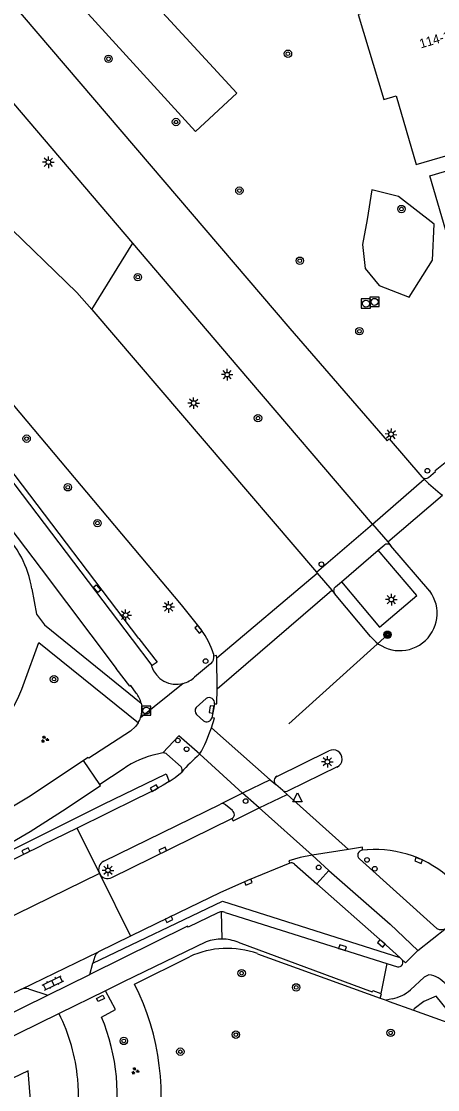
# Model space of a CAD drawing. Extents: x 131000 to 133013, y 393000 to 396501.
# Drawn here: x 131324.4 to 131369.3, y 396200 to 396315.4 of the extents above; entities that cross this region are included whole.
import ezdxf

# ---------------------------------------------------------------- set-up
doc = ezdxf.new("R2010")
doc.units = 0
for name, color, linetype in [('gg-afsc-muur', 7, 'Continuous'), ('gg-anno-huisnummerreeks BGT', 7, 'Continuous'), ('gg-bbg-hoofdgebouw', 7, 'Continuous'), ('gg-knt-onverhard', 7, 'Continuous'), ('gg-knt-verharding', 7, 'Continuous'), ('gg-knt-verharding nz', 7, 'Continuous'), ('gt-grn-groengrens', 7, 'Continuous'), ('gt-grn-weggrens', 7, 'Continuous'), ('gt-knt-lijn portaal', 7, 'Continuous'), ('gt-symb-boom', 7, 'Continuous'), ('gt-symb-drukknoppaal', 7, 'Continuous'), ('gt-symb-groenvak', 7, 'Continuous'), ('gt-symb-klinker verharding', 7, 'Continuous'), ('gt-symb-kolk', 7, 'Continuous'), ('gt-symb-kolk center center', 7, 'Continuous'), ('gt-symb-lichtmast', 7, 'Continuous'), ('gt-symb-portaalmast', 7, 'Continuous'), ('gt-symb-rioolschacht', 7, 'Continuous'), ('gt-symb-verkeersregelinstallatiepaal', 7, 'Continuous'), ('gt-symb-waterafsluiter', 7, 'Continuous'), ('gx-grn-maaiveld', 7, 'Continuous')]:
    doc.layers.add(name, color=color, linetype=linetype)

# ---------------------------------------------------------------- blocks, each defined once
blk = doc.blocks.new('gt0-VIPAAL')
at = {"layer": 'gt-symb-verkeersregelinstallatiepaal'}
blk.add_circle((0, 0), 0.25, dxfattribs=at)
blk = doc.blocks.new('gt0-LMAST')
at = {"layer": 'gt-symb-lichtmast'}
for p, q in [((-0.18, 0.17), (-0.45, 0.44)), ((-0.01, 0.25), (-0.01, 0.62)), ((0.17, 0.17), (0.44, 0.44)), ((-0.26, 0), (-0.63, 0)), ((-0.18, -0.18), (-0.45, -0.45)), ((-0.01, -0.25), (-0.01, -0.63)), ((0.44, -0.45), (0.17, -0.18)), ((0.24, 0), (0.62, 0))]:
    blk.add_line(p, q, dxfattribs=at)
blk.add_circle((-0.01, 0), 0.25, dxfattribs=at)
blk = doc.blocks.new('gt0-PORTM')
at = {"layer": 'gt-symb-portaalmast'}
for radius in [0.4, 0.33, 0.27, 0.21, 0.15]:
    blk.add_circle((0, 0), radius, dxfattribs=at)
blk = doc.blocks.new('gt0-BOOM')
at = {"layer": 'gt-symb-boom'}
for radius in [0.4, 0.2]:
    blk.add_circle((0, 0), radius, dxfattribs=at)
blk = doc.blocks.new('gt0-RS')
at = {"layer": 'gt-symb-rioolschacht'}
blk.add_lwpolyline([(-0.5, -0.5), (0.5, -0.5), (0.5, 0.5), (-0.5, 0.5)], close=True, dxfattribs=at)
blk.add_circle((0, 0), 0.375, dxfattribs=at)
blk = doc.blocks.new('gt0-KOLK')
at = {"layer": 'gt-symb-kolk'}
blk.add_lwpolyline([(0, 0), (0.37, 0), (0.37, 0.4), (-0.38, 0.4), (-0.38, 0), (0, 0)], dxfattribs=at)
blk = doc.blocks.new('gt0-KOLKCC')
at = {"layer": 'gt-symb-kolk center center'}
blk.add_lwpolyline([(-0.38, 0.2), (0.38, 0.2), (0.38, -0.2), (-0.38, -0.2)], close=True, dxfattribs=at)
blk = doc.blocks.new('gt0-DPAAL')
at = {"layer": 'gt-symb-drukknoppaal'}
blk.add_circle((0, 0), 0.25, dxfattribs=at)
blk = doc.blocks.new('gt0-WAFSL')
at = {"layer": 'gt-symb-waterafsluiter'}
for p, q in [((-0.5, -0.33), (0, 0.67)), ((0, 0.67), (0.5, -0.33)), ((0.5, -0.33), (-0.5, -0.33))]:
    blk.add_line(p, q, dxfattribs=at)
blk = doc.blocks.new('gt0-GRVAK')
at = {"layer": 'gt-symb-groenvak'}
for p, q in [((-0.11, 0.19), (-0.23, 0.24)), ((-0.18, 0.15), (0.09, 0.15)), ((-0.09, 0.21), (-0.16, 0.32)), ((-0.05, 0.21), (-0.05, 0.39)), ((0, 0.21), (0.06, 0.32)), ((0.02, 0.19), (0.13, 0.24)), ((0.26, -0.05), (0.2, 0.06)), ((0.31, -0.05), (0.31, 0.13)), ((0.35, -0.05), (0.41, 0.06)), ((-0.24, -0.23), (-0.36, -0.18)), ((-0.32, -0.26), (-0.05, -0.26)), ((-0.23, -0.21), (-0.29, -0.09)), ((-0.18, -0.2), (-0.18, -0.02)), ((-0.14, -0.21), (-0.07, -0.09)), ((-0.12, -0.23), (0, -0.18)), ((0.24, -0.07), (0.12, -0.02)), ((0.17, -0.11), (0.44, -0.11)), ((0.37, -0.07), (0.49, -0.02))]:
    blk.add_line(p, q, dxfattribs=at)
blk = doc.blocks.new('gt0-KL1')
at = {"layer": 'gt-symb-klinker verharding'}
for p, q in [((-1.15, 0.3), (1.15, 0.3)), ((-1, -0.3), (-1, 0.3)), ((-0.5, 0.3), (-0.5, 0.45)), ((0, -0.3), (0, 0.3)), ((0.5, 0.3), (0.5, 0.45)), ((1, -0.3), (1, 0.3)), ((-1.15, -0.3), (1.15, -0.3)), ((-0.5, -0.45), (-0.5, -0.3)), ((0.5, -0.45), (0.5, -0.3))]:
    blk.add_line(p, q, dxfattribs=at)

msp = doc.modelspace()

# ---------------------------------------------------------------- linework, layer by layer
at = {"layer": 'gg-afsc-muur'}
for p, q in [((131336.6, 396211.44), (131342.53, 396214.39)), ((131349.88, 396214.72), (131363.12, 396209.93)), ((131363.12, 396209.93), (131363.79, 396209.69)), ((131363.79, 396209.69), (131364.11, 396209.57)), ((131364.11, 396209.57), (131366.73, 396208.61)), ((131366.73, 396208.61), (131371.33, 396206.98))]:
    msp.add_line(p, q, dxfattribs=at)
for centre, radius, start, end in [((131346.61, 396205.55), 9.74, 70.3771, 114.7218), ((131312.55, 396199.34), 26.92, 347.3884, 26.7133)]:
    msp.add_arc(centre, radius, start, end, dxfattribs=at)
at = {"layer": 'gg-bbg-hoofdgebouw'}
msp.add_lwpolyline([(131360.05, 396323.68), (131362.12, 396316.53), (131360.77, 396316.14), (131363.54, 396306.94), (131364.88, 396307.34), (131367.04, 396299.92), (131373.93, 396301.96), (131374.14, 396301.25), (131375.55, 396301.69)], dxfattribs=at)
at = {"layer": 'gg-knt-onverhard'}
for points in [[(131325.5, 396254.1), (131325.99, 396251.38), (131326.87, 396250.22), (131337.32, 396241.77)], [(131324.71, 396244.07), (131326.26, 396248.31), (131337.01, 396239.65)]]:
    msp.add_lwpolyline(points, dxfattribs=at)
for centre, radius, start, end in [((131314.71, 396252.4), 10.93, 8.9588, 47.0263), ((131302.55, 396252.2), 23.6, 307.6331, 339.8404)]:
    msp.add_arc(centre, radius, start, end, dxfattribs=at)
at = {"layer": 'gg-knt-verharding'}
for p, q in [((131331.96, 396284.26), (131356.25, 396255.91)), ((131337.07, 396248.77), (131322.91, 396267.41)), ((131356.25, 396255.91), (131362.31, 396261.08)), ((131362.93, 396258.28), (131363.57, 396258.82)), ((131368.49, 396253.88), (131364.29, 396258.75)), ((131358.94, 396254.88), (131362.93, 396258.28)), ((131358.31, 396254.34), (131358.94, 396254.88)), ((131362.1, 396248.97), (131358.21, 396253.61)), ((131338.5, 396245.82), (131336.37, 396248.66)), ((131345.12, 396247.08), (131345.13, 396246.86)), ((131338.5, 396245.82), (131338.42, 396245.76)), ((131341.84, 396243.89), (131337.25, 396240.17)), ((131343.26, 396241.29), (131344.34, 396242.26)), ((131344.06, 396239.88), (131343.3, 396240.54)), ((131336.76, 396239.3), (131337.01, 396239.65)), ((131332.85, 396233), (131331.09, 396235.59)), ((131339.64, 396236.4), (131339.06, 396236.25)), ((131341.64, 396234.91), (131340.09, 396236.27)), ((131351.96, 396233.87), (131357.59, 396236.62)), ((131335.35, 396234.66), (131332.85, 396233)), ((131358.5, 396234.88), (131353.18, 396232.3)), ((131348.27, 396232.04), (131345.87, 396230.88)), ((131350.07, 396230.46), (131348.27, 396232.04)), ((131333.27, 396224.71), (131345.87, 396230.88)), ((131347.16, 396230.17), (131346.43, 396230.79)), ((131334.13, 396222.95), (131347.11, 396229.31)), ((131330.39, 396228.29), (131326.62, 396226.43)), ((131357.6, 396223.71), (131355.77, 396225.35)), ((131361.74, 396225.92), (131361.23, 396225.89)), ((131353.89, 396224.39), (131356.29, 396222.27)), ((131360.91, 396224.97), (131369.24, 396217.43)), ((131332.8, 396223.41), (131332.82, 396223.37)), ((131356.29, 396222.27), (131357.6, 396223.71)), ((131340.22, 396218.61), (131336.14, 396216.61)), ((131346.38, 396219.18), (131363.84, 396213.65)), ((131336.14, 396216.61), (131332.71, 396214.93)), ((131324.37, 396210.89), (131332.71, 396214.93)), ((131331.75, 396212.47), (131332.1, 396213.7)), ((131332.31, 396214.41), (131332.1, 396213.7)), ((131363.84, 396213.65), (131363.21, 396210.42)), ((131363.84, 396213.65), (131365, 396213.31)), ((131365.44, 396214.14), (131365.26, 396214.3)), ((131327.21, 396210.23), (131331.75, 396212.47)), ((131313.01, 396203.28), (131327.21, 396210.23)), ((131324.37, 396210.89), (131314.03, 396205.84)), ((131325.15, 396210.92), (131327.21, 396210.23)), ((131333.45, 396210.71), (131328.43, 396208.25)), ((131328.43, 396208.25), (131314.83, 396201.58))]:
    msp.add_line(p, q, dxfattribs=at)
for points in [[(131222.19, 396436), (131234.89, 396421.05), (131274.18, 396375.04), (131312.38, 396330.17), (131353.36, 396282.21), (131363.89, 396270.11)], [(131336.39, 396291.45), (131268.93, 396370.55), (131229.46, 396416.65), (131216.79, 396431.42)], [(131336.37, 396248.66), (131323.7, 396265.34), (131290.98, 396307.21), (131265, 396337.49)], [(131308.53, 396307.42), (131308.99, 396306.9), (131309.66, 396306.14), (131310.36, 396305.41), (131313.96, 396301.93), (131330.37, 396286.11), (131331.96, 396284.26)], [(131380.2, 396292.52), (131371.11, 396289.84), (131368.51, 396298.72), (131375.8, 396300.86), (131375.55, 396301.69)], [(131305.25, 396299.32), (131306.39, 396297.68), (131306.53, 396297.79), (131320.57, 396277.41), (131341.62, 396252.39), (131343.8, 396249.68)], [(131362.31, 396261.08), (131347.79, 396278.08), (131336.39, 396291.45)], [(131363.89, 396270.11), (131364.12, 396270.3), (131367.63, 396266.2), (131367.71, 396266.13)], [(131368.35, 396266.15), (131369.11, 396266.8), (131369.07, 396266.85)], [(131321.27, 396263.11), (131326.49, 396256.27), (131334.61, 396245.53)], [(131358.94, 396254.88), (131363.05, 396249.98), (131367.11, 396253.4), (131362.93, 396258.28)], [(131337.07, 396248.77), (131339.03, 396246.2), (131338.5, 396245.82)], [(131345.13, 396246.86), (131345.13, 396246.75), (131345.08, 396246.43), (131345.02, 396246.28), (131344.79, 396246.01), (131343.08, 396244.58)], [(131336.77, 396242.85), (131336.18, 396243.67), (131336.07, 396243.6), (131334.61, 396245.53)], [(131337.32, 396241.77), (131337.39, 396241.42), (131337.4, 396241.06)], [(131345.22, 396241.71), (131345.12, 396241.07), (131344.94, 396240.2)], [(131343.63, 396236.25), (131341.39, 396238.26), (131339.64, 396236.4)], [(131340.35, 396233.33), (131339.7, 396232.93), (131339.04, 396232.57), (131338.81, 396232.43), (131336.81, 396231.45), (131330.39, 396228.29)], [(131340.35, 396233.33), (131340.97, 396233.75), (131341.57, 396234.2), (131341.66, 396234.3)], [(131312.48, 396221.01), (131316.04, 396222.76), (131321.01, 396225.42), (131325.31, 396227.92), (131329.19, 396230.39), (131332.91, 396232.89), (131332.85, 396233)], [(131352.7, 396232.26), (131352.6, 396232.33), (131351.85, 396232.99)], [(131353.18, 396232.3), (131353.04, 396232.24), (131352.9, 396232.21), (131352.7, 396232.26)], [(131347.11, 396229.31), (131347.25, 396229.05), (131350.07, 396230.46)], [(131299.9, 396212.06), (131303.11, 396214.08), (131306.4, 396216.35), (131308.1, 396217.38), (131326.62, 396226.43)], [(131355.77, 396225.35), (131354.49, 396225.11), (131353.27, 396224.73), (131353.37, 396224.5)], [(131353.37, 396224.5), (131348.8, 396222.63), (131345.82, 396221.29), (131340.22, 396218.61)], [(131356.29, 396222.27), (131363.39, 396215.99), (131365.26, 396214.3)], [(131345.6, 396219.14), (131342.37, 396217.58), (131342.3, 396217.68), (131331.75, 396212.47)], [(131344.34, 396216), (131335.4, 396211.67), (131333.45, 396210.71)], [(131347.78, 396215.96), (131362.27, 396210.6), (131362.34, 396210.75), (131363.21, 396210.42)], [(131333.02, 396207.88), (131334.54, 396208.68), (131333.45, 396210.71)], [(131363.12, 396209.93), (131363.28, 396210.39), (131363.21, 396210.42)], [(131429.9, 396127.49), (131419.68, 396137.6), (131412.16, 396145.74), (131404.82, 396154.39), (131397.9, 396163.84), (131391.6, 396173.8), (131385.48, 396183.9), (131377.69, 396197.03), (131373.25, 396204.56), (131371.62, 396207.12), (131369.2, 396210.15), (131367.84, 396209.55), (131366.79, 396208.78), (131366.73, 396208.61)]]:
    msp.add_lwpolyline(points, dxfattribs=at)
for centre, radius, start, end in [((131397.51, 396233.11), 44.13, 120.5148, 130.1245), ((131368.02, 396266.56), 0.527, 234.1174, 308.5763), ((131363.89, 396258.46), 0.489, 36.78, 131.9409), ((131358.62, 396253.93), 0.514, 126.4829, 218.4405), ((131365.26, 396251.47), 4.03, 218.2277, 36.8401), ((131337.72, 396244.94), 7.71, 16.1406, 37.9554), ((131341.13, 396246.65), 2.85, 198.1768, 284.4684), ((131341.13, 396246.65), 2.84, 284.4937, 313.4353), ((131334.62, 396241.08), 2.78, 14.5145, 39.4675), ((131343.66, 396240.94), 0.533, 138.0464, 227.8912), ((131344.67, 396241.81), 0.557, 350.2819, 126.0015), ((131334.64, 396241.08), 2.76, 328.8342, 340.7953), ((131334.64, 396241.08), 2.76, 340.7712, 359.5517), ((131344.4, 396240.3), 0.545, 230.6427, 348.9781), ((131358.05, 396235.75), 0.981, 297.1414, 117.7121), ((131340.71, 396227.28), 9.12, 100.4007, 125.9741), ((131339.71, 396235.8), 0.603, 50.624, 96.5832), ((131357.04, 396220.78), 20.48, 130.9266, 138.6937), ((131341.22, 396234.59), 0.525, 325.9273, 36.7108), ((131352.23, 396233.39), 0.553, 118.6827, 226.5264), ((131346.09, 396230.42), 0.511, 47.5988, 115.4589), ((131346.89, 396229.75), 0.493, 296.1408, 57.1812), ((131361.22, 396225.38), 0.512, 89.2007, 233.3346), ((131362.64, 396214.04), 11.92, 46.7087, 94.2882), ((131333.69, 396223.82), 0.981, 115.1965, 204.9504), ((131353.54, 396224.04), 0.488, 45.8053, 110.9337), ((131333.69, 396223.82), 0.981, 207.4535, 296.5976), ((131346.04, 396218.26), 0.981, 93.3859, 116.7189), ((131346.04, 396218.26), 0.978, 70.0367, 93.4583), ((131369.71, 396218.35), 1.03, 243.1874, 305.2296), ((131346.01, 396211.44), 4.86, 89.3346, 110.0855), ((131346.01, 396211.44), 4.86, 68.5808, 89.3389), ((131333.17, 396214.15), 0.899, 120.8413, 163.2696), ((131365.11, 396213.78), 0.484, 255.9323, 47.8797), ((131324.81, 396209.87), 1.1, 71.809, 113.5813), ((131310.99, 396199.44), 19.54, 5.0504, 26.7741), ((131312.77, 396199.42), 21.95, 347.9254, 22.6622), ((131311.02, 396199.46), 19.51, 304.1417, 5.0253)]:
    msp.add_arc(centre, radius, start, end, dxfattribs=at)
at = {"layer": 'gg-knt-verharding nz'}
for p, q in [((131362.31, 396261.08), (131367.89, 396265.95)), ((131367.89, 396265.95), (131367.71, 396266.13)), ((131363.97, 396259.18), (131369.87, 396264.22)), ((131362.31, 396261.08), (131363.97, 396259.18)), ((131363.97, 396259.18), (131364.29, 396258.75)), ((131345.47, 396246.65), (131356.33, 396255.82)), ((131356.25, 396255.91), (131356.33, 396255.82)), ((131356.33, 396255.82), (131357.9, 396253.98)), ((131345.53, 396243.31), (131357.9, 396253.98)), ((131357.9, 396253.98), (131358.21, 396253.61)), ((131345.53, 396243.31), (131345.47, 396246.65)), ((131344.89, 396239.12), (131351.25, 396233.51)), ((131348.27, 396232.04), (131343.63, 396236.25)), ((131351.25, 396233.51), (131348.27, 396232.04)), ((131351.25, 396233.51), (131351.85, 396232.99)), ((131352.7, 396232.26), (131353.08, 396231.9)), ((131350.07, 396230.46), (131353.08, 396231.9)), ((131353.08, 396231.9), (131359.72, 396225.96)), ((131355.77, 396225.35), (131350.07, 396230.46)), ((131359.72, 396225.96), (131355.77, 396225.35)), ((131364.43, 396209.86), (131363.79, 396209.69))]:
    msp.add_line(p, q, dxfattribs=at)
for points in [[(131345.47, 396246.65), (131345.45, 396246.92), (131345.13, 396246.86)], [(131345.22, 396241.71), (131345.49, 396241.69), (131345.53, 396243.31)], [(131344.89, 396239.12), (131345.22, 396240.14), (131344.94, 396240.2)], [(131361.23, 396225.89), (131361.21, 396226.22), (131359.72, 396225.96)], [(131357.6, 396223.71), (131364.22, 396217.92), (131367.2, 396215.07)], [(131367.2, 396215.07), (131365.87, 396213.75), (131365.44, 396214.14)], [(131368.4, 396212.45), (131367.9, 396212.2), (131366.41, 396210.83)]]:
    msp.add_lwpolyline(points, dxfattribs=at)
for centre, radius, start, end in [((131381.45, 396279.5), 19.17, 224.9793, 232.8336), ((131331.77, 396243.2), 13.74, 329.6076, 342.7195), ((131367.97, 396209.57), 2.91, 39.5676, 81.4076), ((131363.82, 396213.62), 3.81, 279.2465, 312.9082)]:
    msp.add_arc(centre, radius, start, end, dxfattribs=at)
at = {"layer": 'gt-grn-groengrens'}
for p, q in [((131331.96, 396284.26), (131336.39, 396291.45)), ((131299.99, 396214.28), (131333.22, 396230.86)), ((131332.1, 396213.7), (131346.1, 396220.38)), ((131346.1, 396220.38), (131365.26, 396214.3))]:
    msp.add_line(p, q, dxfattribs=at)
for points in [[(131329.7, 396318.27), (131334.12, 396322.33), (131347.66, 396307.63), (131343.17, 396303.51), (131329.7, 396318.27)], [(131365.13, 396296.46), (131362.23, 396297.21), (131361.73, 396293.99), (131361.24, 396291.28), (131361.51, 396288.7), (131363.01, 396286.86), (131366.26, 396285.59), (131368.8, 396289.59), (131368.97, 396293.5), (131365.13, 396296.46)], [(131333.22, 396230.86), (131340, 396234.13), (131340.35, 396233.33)], [(131322.92, 396191.6), (131323.76, 396192.99), (131324.26, 396194.14), (131324.77, 396195.67), (131325.19, 396197.7), (131325.33, 396199.37), (131325.08, 396202.07), (131319.18, 396199.26), (131322.92, 396191.6)]]:
    msp.add_lwpolyline(points, dxfattribs=at)
at = {"layer": 'gt-grn-weggrens'}
for p, q in [((131332.8, 396223.41), (131330.39, 396228.29)), ((131332.82, 396223.37), (131322.06, 396218.14)), ((131332.82, 396223.37), (131336.14, 396216.61)), ((131346.06, 396216.3), (131345.99, 396219.24)), ((131367.2, 396215.07), (131370.3, 396217.5))]:
    msp.add_line(p, q, dxfattribs=at)
at = {"layer": 'gt-knt-lijn portaal'}
msp.add_line((131363.93, 396249.16), (131353.25, 396239.55), dxfattribs=at)
at = {"layer": 'gx-grn-maaiveld'}
for points in [[(131336.71, 396239.25), (131336.14, 396238.74), (131331.65, 396235.84), (131331.59, 396235.92), (131331.09, 396235.59)], [(131336.76, 396239.3), (131336.74, 396239.28), (131336.71, 396239.25)], [(131331.09, 396235.59), (131325.3, 396231.74), (131321.25, 396229.3)]]:
    msp.add_lwpolyline(points, dxfattribs=at)

# ---------------------------------------------------------------- block references
at = {"layer": 'gt-symb-boom'}
for p in [(131333.78, 396311.34), (131353.17, 396311.89), (131341.07, 396304.52), (131347.92, 396297.11), (131365.43, 396295.12), (131354.45, 396289.54), (131336.94, 396287.77), (131360.89, 396281.93), (131349.93, 396272.55), (131324.93, 396270.33), (131329.38, 396265.08), (131332.58, 396261.21), (131327.89, 396244.37), (131348.17, 396212.62), (131354.06, 396211.08), (131335.43, 396205.3), (131347.54, 396205.98), (131364.27, 396206.17), (131341.54, 396204.14)]:
    msp.add_blockref('gt0-BOOM', p, dxfattribs=at)
at = {"layer": 'gt-symb-drukknoppaal'}
for p in [(131341.27, 396237.74), (131362.55, 396223.89)]:
    msp.add_blockref('gt0-DPAAL', p, dxfattribs=at)
at = {"layer": 'gt-symb-groenvak'}
for p in [(131326.88, 396237.87), (131336.65, 396202.06)]:
    msp.add_blockref('gt0-GRVAK', p, dxfattribs=at)
at = {"layer": 'gt-symb-klinker verharding', "rotation": 26.283312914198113}
msp.add_blockref('gt0-KL1', (131327.77, 396211.55), dxfattribs=at)
at = {"layer": 'gt-symb-kolk'}
for p, rotation in [((131343.65, 396249.87), 128.80222504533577), ((131345.12, 396241.07), 81.40538754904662), ((131338.81, 396232.43), 31.037100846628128), ((131324.94, 396225.62), 26.10382498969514), ((131339.73, 396225.69), 26.11391263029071), ((131367.35, 396224.98), 159.1861184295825), ((131348.8, 396222.63), -155.88264465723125), ((131340.22, 396218.61), -153.84474624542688), ((131363.39, 396215.99), 138.4716814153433), ((131359.01, 396215.18), -17.58510716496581)]:
    msp.add_blockref('gt0-KOLK', p, dxfattribs=dict(at, rotation=rotation))
at = {"layer": 'gt-symb-kolk center center'}
for p, rotation in [((131332.54, 396254.14), -49.29925519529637), ((131332.91, 396209.89), -153.639941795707)]:
    msp.add_blockref('gt0-KOLKCC', p, dxfattribs=dict(at, rotation=rotation))
at = {"layer": 'gt-symb-lichtmast'}
for p in [(131327.29, 396300.18), (131346.61, 396277.24), (131342.99, 396274.17), (131364.35, 396252.95), (131335.64, 396251.27), (131340.28, 396252.17), (131357.44, 396235.44), (131333.73, 396223.72)]:
    msp.add_blockref('gt0-LMAST', p, dxfattribs=at)
at = {"layer": 'gt-symb-lichtmast', "rotation": -49.460848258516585}
msp.add_blockref('gt0-LMAST', (131364.32, 396270.8), dxfattribs=at)
at = {"layer": 'gt-symb-portaalmast'}
msp.add_blockref('gt0-PORTM', (131363.93, 396249.16), dxfattribs=at)
at = {"layer": 'gt-symb-rioolschacht'}
for p in [(131361.59, 396284.91), (131362.53, 396285.1), (131337.86, 396240.96)]:
    msp.add_blockref('gt0-RS', p, dxfattribs=at)
at = {"layer": 'gt-symb-verkeersregelinstallatiepaal', "rotation": -49.56413772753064}
msp.add_blockref('gt0-VIPAAL', (131368.24, 396266.87), dxfattribs=at)
at = {"layer": 'gt-symb-verkeersregelinstallatiepaal'}
for p in [(131356.79, 396256.77), (131344.27, 396246.31), (131342.22, 396236.8), (131348.59, 396231.2), (131356.49, 396224.04), (131361.71, 396224.85)]:
    msp.add_blockref('gt0-VIPAAL', p, dxfattribs=at)
at = {"layer": 'gt-symb-waterafsluiter'}
msp.add_blockref('gt0-WAFSL', (131354.21, 396231.43), dxfattribs=at)

# ---------------------------------------------------------------- texts
at = {"layer": 'gg-anno-huisnummerreeks BGT'}
msp.add_text('114-136', height=1, rotation=16.3, dxfattribs=at).set_placement((131367.53, 396312.46))

doc.saveas('drawing.dxf')
